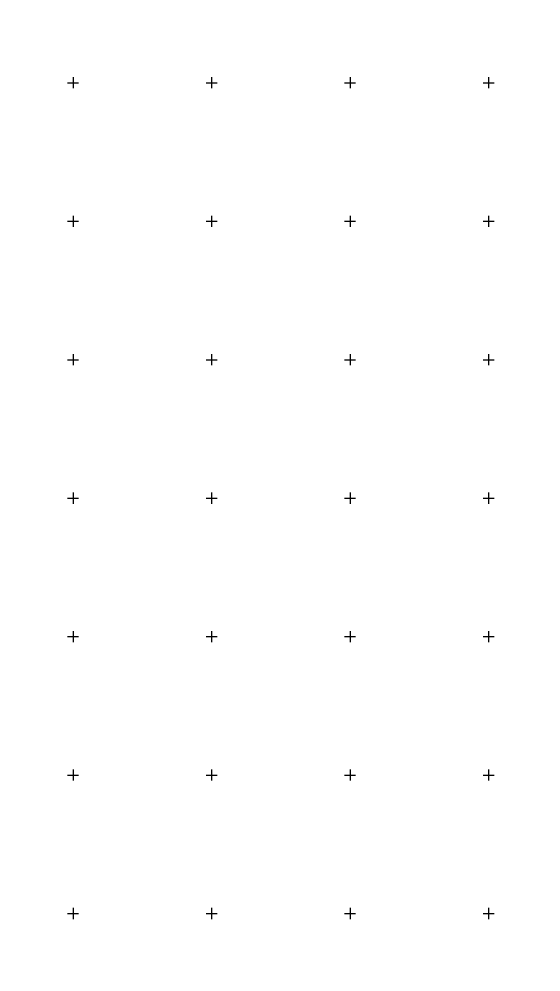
# Model space of a CAD drawing. Extents: x 528816 to 533196, y 6574767 to 6575847.
# Drawn here: x 530230.5 to 530418.9, y 6575328.9 to 6575673 of the extents above; entities that cross this region are included whole.
import ezdxf

# ---------------------------------------------------------------- set-up
doc = ezdxf.new("R2010")
doc.units = 0
doc.layers.add('TEE', color=7, linetype='Continuous')
doc.layers.add('VORK', color=7, linetype='Continuous')

msp = doc.modelspace()

# ---------------------------------------------------------------- linework, layer by layer
at = {"layer": 'TEE'}
for centre, radius, start, end in [((530328.71, 6575554.73), 292, 251.1811, 251.1811), ((531434.93, 6579059.97), 4010.4, 247.9842, 254.14713)]:
    msp.add_arc(centre, radius, start, end, dxfattribs=at)
at = {"layer": 'VORK'}
for p, q in [((530250, 6575652), (530250, 6575648)), ((530300, 6575652), (530300, 6575648)), ((530350, 6575652), (530350, 6575648)), ((530400, 6575652), (530400, 6575648)), ((530248, 6575650), (530252, 6575650)), ((530298, 6575650), (530302, 6575650)), ((530348, 6575650), (530352, 6575650)), ((530398, 6575650), (530402, 6575650)), ((530248, 6575600), (530252, 6575600)), ((530250, 6575602), (530250, 6575598)), ((530298, 6575600), (530302, 6575600)), ((530300, 6575602), (530300, 6575598)), ((530348, 6575600), (530352, 6575600)), ((530350, 6575602), (530350, 6575598)), ((530398, 6575600), (530402, 6575600)), ((530400, 6575602), (530400, 6575598)), ((530250, 6575552), (530250, 6575548)), ((530300, 6575552), (530300, 6575548)), ((530350, 6575552), (530350, 6575548)), ((530400, 6575552), (530400, 6575548)), ((530248, 6575550), (530252, 6575550)), ((530298, 6575550), (530302, 6575550)), ((530348, 6575550), (530352, 6575550)), ((530398, 6575550), (530402, 6575550)), ((530248, 6575500), (530252, 6575500)), ((530250, 6575502), (530250, 6575498)), ((530298, 6575500), (530302, 6575500)), ((530300, 6575502), (530300, 6575498)), ((530348, 6575500), (530352, 6575500)), ((530350, 6575502), (530350, 6575498)), ((530398, 6575500), (530402, 6575500)), ((530400, 6575502), (530400, 6575498)), ((530250, 6575452), (530250, 6575448)), ((530300, 6575452), (530300, 6575448)), ((530350, 6575452), (530350, 6575448)), ((530400, 6575452), (530400, 6575448)), ((530248, 6575450), (530252, 6575450)), ((530298, 6575450), (530302, 6575450)), ((530348, 6575450), (530352, 6575450)), ((530398, 6575450), (530402, 6575450)), ((530248, 6575400), (530252, 6575400)), ((530250, 6575402), (530250, 6575398)), ((530298, 6575400), (530302, 6575400)), ((530300, 6575402), (530300, 6575398)), ((530348, 6575400), (530352, 6575400)), ((530350, 6575402), (530350, 6575398)), ((530398, 6575400), (530402, 6575400)), ((530400, 6575402), (530400, 6575398)), ((530250, 6575352), (530250, 6575348)), ((530300, 6575352), (530300, 6575348)), ((530350, 6575352), (530350, 6575348)), ((530400, 6575352), (530400, 6575348)), ((530248, 6575350), (530252, 6575350)), ((530298, 6575350), (530302, 6575350)), ((530348, 6575350), (530352, 6575350)), ((530398, 6575350), (530402, 6575350))]:
    msp.add_line(p, q, dxfattribs=at)

doc.saveas('drawing.dxf')
